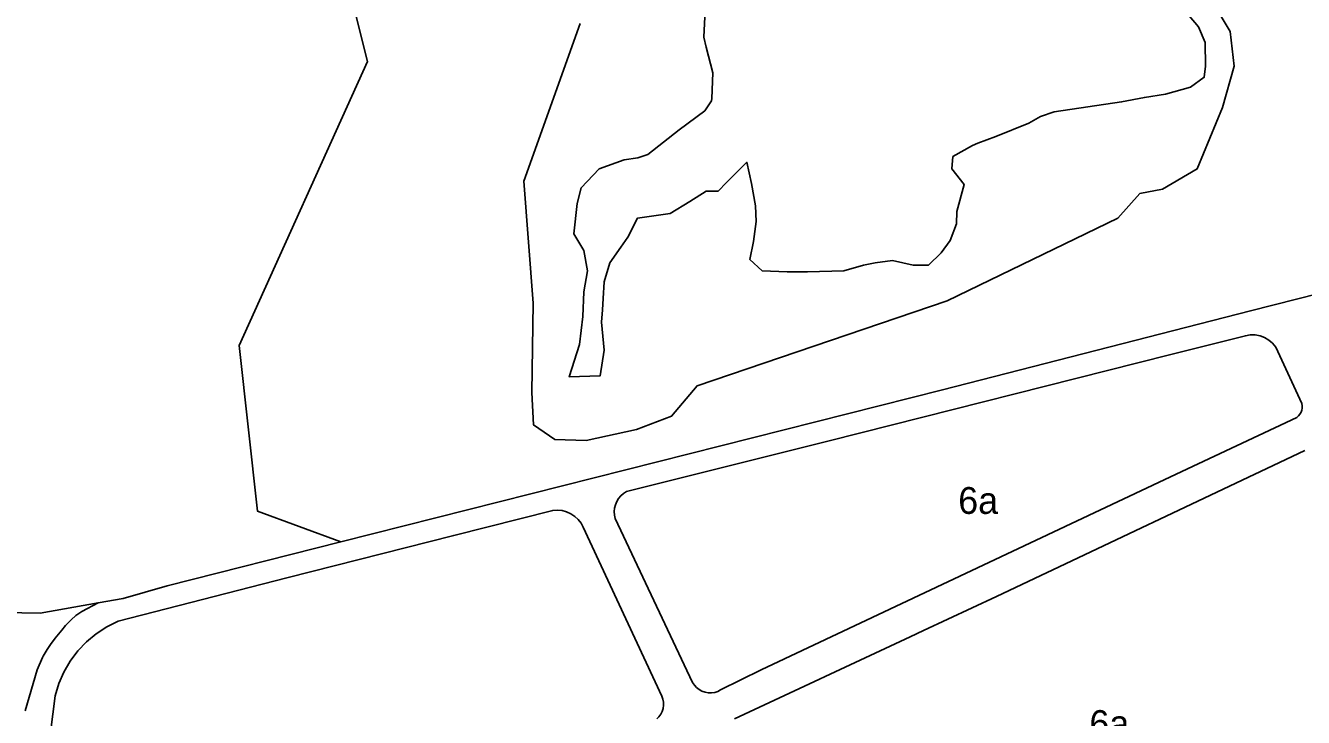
# Model space of a CAD drawing. Extents: x 598968 to 613553, y 4409678 to 4430833.
# Drawn here: x 606081 to 606653, y 4416147 to 4416456 of the extents above; entities that cross this region are included whole.
import ezdxf

# ---------------------------------------------------------------- set-up
doc = ezdxf.new("R2010")
doc.units = 0
for name, color, linetype in [('1', 7, 'Continuous'), ('Polígon industrial de Maó (naus i rafals) - ANNEX III D', 7, 'Continuous'), ('Sòl Rústic Comú', 7, 'Continuous'), ('Sòl Rústic Protegit', 7, 'Continuous')]:
    doc.layers.add(name, color=color, linetype=linetype)

msp = doc.modelspace()

# ---------------------------------------------------------------- linework, layer by layer
at = {"layer": '1'}
for points in [[(606741.8443, 4416357.4), (606628.9367, 4416328.707), (606491.2096, 4416293.4732), (606222.0656, 4416225.4393), (606144.4267, 4416205.8138), (606124.6471, 4416200.1334), (606113.5428, 4416198.1418), (606106.1864, 4416194.2086), (606103.5064, 4416192.4186), (606101.3764, 4416190.5686), (606099.4165, 4416188.4886), (606098.9565, 4416187.9486), (606097.2065, 4416185.8886), (606094.2365, 4416182.2686), (606092.1666, 4416179.4685), (606090.6566, 4416177.2185), (606088.8766, 4416174.3085), (606088.5566, 4416173.7285), (606086.2167, 4416168.1286), (606080.7968, 4416149.8687)], [(606398.1466, 4416146.2576), (606476.6657, 4416182.9285), (606482.6957, 4416185.7385), (606515.3253, 4416200.9789), (606653.2638, 4416266.2704)], [(606092.2295, 4416140.1127), (606094.2594, 4416156.5825), (606095.8955, 4416162.004), (606098.1557, 4416167.1964), (606101.0088, 4416172.0881), (606104.4154, 4416176.6118), (606108.3288, 4416180.705), (606112.6948, 4416184.3115), (606117.4535, 4416187.3815), (606122.539, 4416189.8726), (606197.9382, 4416209.2737), (606272.6076, 4416228.3147), (606316.8524, 4416239.4953), (606318.9397, 4416239.6083), (606321.0184, 4416239.3873), (606323.0352, 4416238.838), (606324.9388, 4416237.9744), (606326.6806, 4416236.8186), (606328.2159, 4416235.4001), (606329.5057, 4416233.755), (606330.517, 4416231.9256), (606365.6169, 4416156.4069), (606366.1005, 4416155.0969), (606366.3654, 4416153.7258), (606366.4046, 4416152.3299), (606366.2169, 4416150.9461), (606365.8075, 4416149.611), (606365.187, 4416148.3599), (606364.3719, 4416147.226), (606363.3838, 4416146.2391)], [(606080.7968, 4416149.8687), (606086.2167, 4416168.1286), (606088.5566, 4416173.7285), (606088.8766, 4416174.3085), (606090.6566, 4416177.2185), (606092.1666, 4416179.4685), (606094.2365, 4416182.2686), (606097.2065, 4416185.8886), (606098.9565, 4416187.9486), (606099.4165, 4416188.4886), (606101.3764, 4416190.5686), (606103.5064, 4416192.4186), (606106.1864, 4416194.2086), (606113.5428, 4416198.1418), (606087.5348, 4416193.478), (606087.5309, 4416193.4781), (606062.8664, 4416193.9512)]]:
    msp.add_lwpolyline(points, dxfattribs=at)
msp.add_lwpolyline([(606389.2889, 4416158.0923), (606387.8546, 4416157.8752), (606386.4041, 4416157.8949), (606384.9763, 4416158.1506), (606383.6094, 4416158.6359), (606382.3398, 4416159.3375), (606381.2016, 4416160.2368), (606380.2252, 4416161.3095), (606379.4368, 4416162.5271), (606344.8368, 4416235.8318), (606344.4755, 4416237.3645), (606344.3574, 4416238.9348), (606344.4854, 4416240.5043), (606344.8564, 4416242.0348), (606345.4612, 4416243.4888), (606346.2851, 4416244.8308), (606347.3081, 4416246.028), (606348.505, 4416247.0514), (606349.8468, 4416247.8757), (606440.5222, 4416270.6185), (606592.7842, 4416309.099), (606626.7235, 4416317.614), (606628.8917, 4416317.9622), (606631.0874, 4416317.9315), (606633.245, 4416317.5229), (606635.2999, 4416316.7486), (606637.1905, 4416315.6316), (606638.8604, 4416314.2057), (606640.2596, 4416312.5132), (606651.9637, 4416287.2402), (606652.1082, 4416286.2622), (606652.0904, 4416285.2737), (606651.9108, 4416284.3014), (606651.5743, 4416283.3718), (606651.0899, 4416282.5099), (606650.4708, 4416281.7391), (606649.7337, 4416281.0802), (606595.7244, 4416255.6696), (606410.0164, 4416168.1975), (606391.9567, 4416159.2073), (606390.6685, 4416158.5403)], close=True, dxfattribs=at)
at = {"layer": 'Polígon industrial de Maó (naus i rafals) - ANNEX III D'}
msp.add_lwpolyline([(606389.2889, 4416158.0923), (606390.6685, 4416158.5403), (606391.9567, 4416159.2073), (606410.0164, 4416168.1975), (606595.7244, 4416255.6696), (606649.7337, 4416281.0802), (606650.4708, 4416281.7391), (606651.0899, 4416282.5099), (606651.5743, 4416283.3718), (606651.9108, 4416284.3014), (606652.0904, 4416285.2737), (606652.1082, 4416286.2622), (606651.9637, 4416287.2402), (606640.2596, 4416312.5132), (606638.8604, 4416314.2057), (606637.1905, 4416315.6316), (606635.2999, 4416316.7486), (606633.245, 4416317.5229), (606631.0874, 4416317.9315), (606628.8917, 4416317.9622), (606626.7235, 4416317.614), (606592.7842, 4416309.099), (606440.5222, 4416270.6185), (606349.8468, 4416247.8757), (606348.505, 4416247.0514), (606347.3081, 4416246.028), (606346.2851, 4416244.8308), (606345.4612, 4416243.4888), (606344.8564, 4416242.0348), (606344.4854, 4416240.5043), (606344.3574, 4416238.9348), (606344.4755, 4416237.3645), (606344.8368, 4416235.8318), (606379.4368, 4416162.5271), (606380.2252, 4416161.3095), (606381.2016, 4416160.2368), (606382.3398, 4416159.3375), (606383.6094, 4416158.6359), (606384.9763, 4416158.1506), (606386.4041, 4416157.8949), (606387.8546, 4416157.8752)], close=True, dxfattribs=at)
for points in [[(606653.2638, 4416266.2704), (606515.3253, 4416200.9789), (606482.6957, 4416185.7385), (606476.6657, 4416182.9285), (606398.1466, 4416146.2576)], [(606363.3838, 4416146.2391), (606364.3719, 4416147.226), (606365.187, 4416148.3599), (606365.8075, 4416149.611), (606366.2169, 4416150.9461), (606366.4046, 4416152.3299), (606366.3654, 4416153.7258), (606366.1005, 4416155.0969), (606365.6169, 4416156.4069), (606330.517, 4416231.9256), (606329.5057, 4416233.755), (606328.2159, 4416235.4001), (606326.6806, 4416236.8186), (606324.9388, 4416237.9744), (606323.0352, 4416238.838), (606321.0184, 4416239.3873), (606318.9397, 4416239.6083), (606316.8524, 4416239.4953), (606272.6076, 4416228.3147), (606197.9382, 4416209.2737), (606122.539, 4416189.8726), (606117.4535, 4416187.3815), (606112.6948, 4416184.3115), (606108.3288, 4416180.705), (606104.4154, 4416176.6118), (606101.0088, 4416172.0881), (606098.1557, 4416167.1964), (606095.8955, 4416162.004), (606094.2594, 4416156.5825), (606092.2295, 4416140.1127)]]:
    msp.add_lwpolyline(points, dxfattribs=at)
at = {"layer": 'Sòl Rústic Comú'}
msp.add_lwpolyline([(605278.0926, 4416488.2206), (605380.2024, 4416445.2316), (605380.2609, 4416445.2078), (605380.2645, 4416445.2071), (605658.7295, 4416335.432), (605669.113, 4416331.3387), (605977.9502, 4416209.5905), (605986.3384, 4416208.0456), (606062.8664, 4416193.9512), (606087.5309, 4416193.4781), (606087.5348, 4416193.478), (606113.5428, 4416198.1418), (606124.6471, 4416200.1334), (606144.4267, 4416205.8138), (606222.0656, 4416225.4393), (606184.7409, 4416239.1948), (606176.5535, 4416313.1948), (606233.9295, 4416440.195), (606217.5547, 4416505.695)], dxfattribs=at)
at = {"layer": 'Sòl Rústic Protegit'}
for points in [[(606217.5547, 4416505.695), (606233.9295, 4416440.195), (606176.5535, 4416313.1948), (606184.7409, 4416239.1948), (606222.0656, 4416225.4393), (606491.2096, 4416293.4732), (606628.9367, 4416328.707), (606741.8443, 4416357.4)], [(606329.1807, 4416457.1952), (606303.9927, 4416386.695), (606308.0549, 4416332.195), (606307.4923, 4416292.195), (606308.3047, 4416277.695), (606317.8673, 4416271.195), (606331.7425, 4416270.695), (606354.3677, 4416275.695), (606369.9929, 4416281.695), (606381.4305, 4416295.1952), (606493.2443, 4416333.1952), (606569.6203, 4416370.1954), (606579.4955, 4416381.1954), (606589.5581, 4416383.1954), (606605.1833, 4416392.1956), (606616.4959, 4416419.6956), (606621.6837, 4416438.1956), (606619.9337, 4416453.6956), (606607.3711, 4416474.6956)], [(606607.3711, 4416474.6956), (606619.9337, 4416453.6956), (606621.6837, 4416438.1956), (606616.4959, 4416419.6956), (606605.1833, 4416392.1956), (606589.5581, 4416383.1954), (606579.4955, 4416381.1954), (606569.6203, 4416370.1954), (606493.2443, 4416333.1952), (606381.4305, 4416295.1952), (606369.9929, 4416281.695), (606354.3677, 4416275.695), (606331.7425, 4416270.695), (606317.8673, 4416271.195), (606308.3047, 4416277.695), (606307.4923, 4416292.195), (606308.0549, 4416332.195), (606303.9927, 4416386.695), (606329.1807, 4416457.1952)], [(606601.5585, 4416460.6956), (606605.7461, 4416455.6956), (606608.7461, 4416448.6956), (606608.8709, 4416438.1956), (606608.3085, 4416433.1956), (606602.1833, 4416428.6956), (606590.9957, 4416425.6956), (606581.4957, 4416424.1956), (606571.3081, 4416422.1954), (606541.1203, 4416417.6954), (606534.9951, 4416415.6954), (606529.8075, 4416412.6954), (606515.1199, 4416406.6954), (606506.9323, 4416403.6954), (606504.6823, 4416402.6954), (606495.8697, 4416397.6954), (606495.3697, 4416392.1954), (606500.8697, 4416385.1954), (606497.5571, 4416373.1954), (606497.4945, 4416367.6954), (606494.5571, 4416360.1954), (606490.6195, 4416354.6954), (606484.9943, 4416349.1954), (606478.0567, 4416349.1952), (606468.8067, 4416351.1952), (606461.0567, 4416350.1952), (606455.8065, 4416349.1952), (606447.0565, 4416346.6952), (606430.7437, 4416346.1952), (606421.6811, 4416346.1952), (606410.5561, 4416346.6952), (606405.0561, 4416351.6952), (606406.6811, 4416359.6952), (606407.8687, 4416368.6952), (606407.6187, 4416375.6952), (606405.8061, 4416385.6952), (606403.6811, 4416395.1952), (606394.5561, 4416386.1952), (606390.8061, 4416382.1952), (606385.4935, 4416382.1952), (606378.2433, 4416377.6952), (606369.4307, 4416372.1952), (606354.8055, 4416370.1952), (606350.4305, 4416361.6952), (606347.3055, 4416357.1952), (606342.3679, 4416350.1952), (606339.8679, 4416341.695), (606339.3677, 4416334.195), (606339.0553, 4416329.195), (606338.6177, 4416323.695), (606339.9303, 4416311.195), (606338.1177, 4416299.695), (606324.2425, 4416299.195), (606328.8677, 4416313.695), (606330.3051, 4416326.195), (606330.7427, 4416337.195), (606332.4303, 4416346.695), (606330.8053, 4416355.695), (606326.3053, 4416363.195), (606327.7429, 4416376.6952), (606329.5553, 4416383.6952), (606337.6179, 4416392.1952), (606348.7431, 4416396.1952), (606354.9931, 4416397.1952), (606359.4307, 4416398.6952), (606373.3685, 4416409.6952), (606384.8685, 4416418.1952), (606387.9311, 4416422.6952), (606387.9937, 4416423.6952), (606388.4311, 4416435.1952), (606385.5561, 4416446.6952), (606384.3687, 4416451.1952), (606384.9313, 4416460.1952)], [(606384.9313, 4416460.1952), (606384.3687, 4416451.1952), (606385.5561, 4416446.6952), (606388.4311, 4416435.1952), (606387.9937, 4416423.6952), (606387.9311, 4416422.6952), (606384.8685, 4416418.1952), (606373.3685, 4416409.6952), (606359.4307, 4416398.6952), (606354.9931, 4416397.1952), (606348.7431, 4416396.1952), (606337.6179, 4416392.1952), (606329.5553, 4416383.6952), (606327.7429, 4416376.6952), (606326.3053, 4416363.195), (606330.8053, 4416355.695), (606332.4303, 4416346.695), (606330.7427, 4416337.195), (606330.3051, 4416326.195), (606328.8677, 4416313.695), (606324.2425, 4416299.195), (606338.1177, 4416299.695), (606339.9303, 4416311.195), (606338.6177, 4416323.695), (606339.0553, 4416329.195), (606339.3677, 4416334.195), (606339.8679, 4416341.695), (606342.3679, 4416350.1952), (606347.3055, 4416357.1952), (606350.4305, 4416361.6952), (606354.8055, 4416370.1952), (606369.4307, 4416372.1952), (606378.2433, 4416377.6952), (606385.4935, 4416382.1952), (606390.8061, 4416382.1952), (606394.5561, 4416386.1952), (606403.6811, 4416395.1952), (606405.8061, 4416385.6952), (606407.6187, 4416375.6952), (606407.8687, 4416368.6952), (606406.6811, 4416359.6952), (606405.0561, 4416351.6952), (606410.5561, 4416346.6952), (606421.6811, 4416346.1952), (606430.7437, 4416346.1952), (606447.0565, 4416346.6952), (606455.8065, 4416349.1952), (606461.0567, 4416350.1952), (606468.8067, 4416351.1952), (606478.0567, 4416349.1952), (606484.9943, 4416349.1954), (606490.6195, 4416354.6954), (606494.5571, 4416360.1954), (606497.4945, 4416367.6954), (606497.5571, 4416373.1954), (606500.8697, 4416385.1954), (606495.3697, 4416392.1954), (606495.8697, 4416397.6954), (606504.6823, 4416402.6954), (606506.9323, 4416403.6954), (606515.1199, 4416406.6954), (606529.8075, 4416412.6954), (606534.9951, 4416415.6954), (606541.1203, 4416417.6954), (606571.3081, 4416422.1954), (606581.4957, 4416424.1956), (606590.9957, 4416425.6956), (606602.1833, 4416428.6956), (606608.3085, 4416433.1956), (606608.8709, 4416438.1956), (606608.7461, 4416448.6956), (606605.7461, 4416455.6956), (606601.5585, 4416460.6956)]]:
    msp.add_lwpolyline(points, dxfattribs=at)

# ---------------------------------------------------------------- texts
at = {"layer": 'Polígon industrial de Maó (naus i rafals) - ANNEX III D'}
for p in [(606498.2328, 4416237.9187), (606556.9052, 4416138.1503)]:
    msp.add_text('6a', height=12, dxfattribs=at).set_placement(p)

doc.saveas('drawing.dxf')
